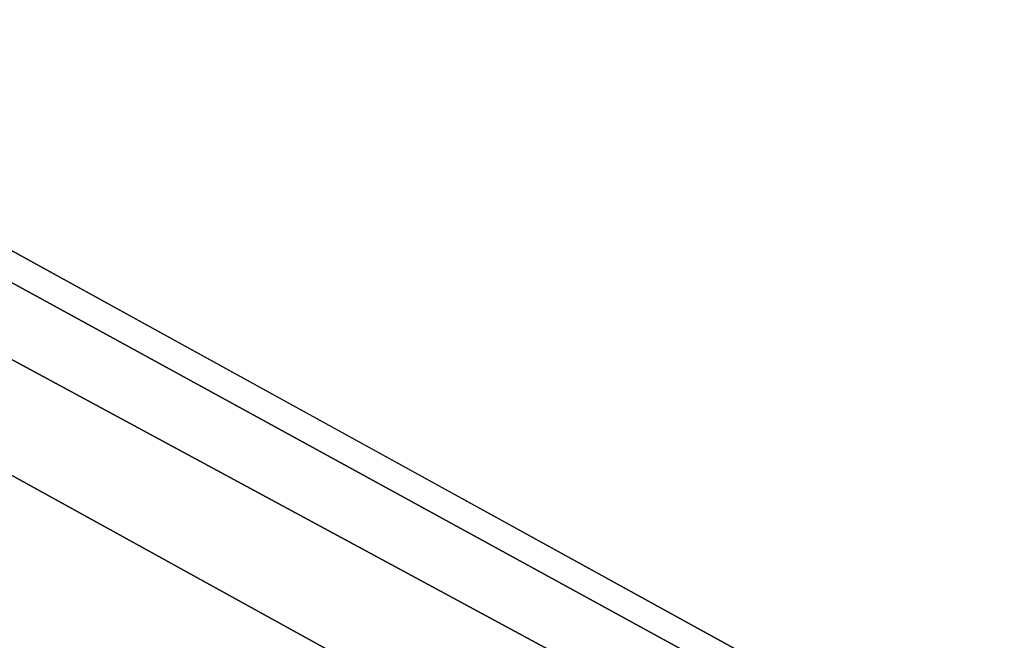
# Model space of a CAD drawing. Extents: x -250 to 250, y -430 to 356.
# Tile 428 of 656: x 4.751 to 5.202, y -240.29 to -240.007. Entities that reach past the tile are written whole.
import ezdxf

# ---------------------------------------------------------------- set-up
doc = ezdxf.new("R2010")
doc.units = 0
doc.header["$LTSCALE"] = 26.699852
for name, color, linetype in [('100', 7, 'CONTINUOUS'), ('7', 7, 'CONTINUOUS'), ('80', 7, 'CONTINUOUS'), ('81', 7, 'CONTINUOUS'), ('82', 7, 'CONTINUOUS'), ('955', 7, 'CONTINUOUS'), ('964', 7, 'CONTINUOUS')]:
    doc.layers.add(name, color=color, linetype=linetype)

msp = doc.modelspace()

# ---------------------------------------------------------------- linework, layer by layer
at = {"layer": '100', "color": 7, "linetype": 'CONTINUOUS'}
for points in [[(13.49902, -258.85686, -15.65), (0, -237.5, -16.65), (0, -237.79289, -15.94289), (13.49902, -258.85686, -15.65)], [(13.49902, -258.85686, -15.65), (14.49966, -258.85214, -16.65), (0, -237.5, -16.65), (13.49902, -258.85686, -15.65)], [(0, -238.5, -15.65), (13.49902, -258.85686, -15.65), (0, -237.79289, -15.94289), (0, -238.5, -15.65)]]:
    msp.add_3dface(points, dxfattribs=at)
at = {"layer": '7', "color": 7, "linetype": 'CONTINUOUS'}
for points in [[(210, -231), (-210, -231), (-210, -242, 11), (210, -231)], [(210, -242, 11), (210, -231), (-210, -242, 11), (210, -242, 11)], [(210, -242, -11), (-210, -242, -11), (-210, -231), (210, -242, -11)], [(210, -231), (210, -242, -11), (-210, -231), (210, -231)]]:
    msp.add_3dface(points, dxfattribs=at)
at = {"layer": '80', "color": 7, "linetype": 'CONTINUOUS'}
for points in [[(0, -237.6, -68.65), (9.38169, -242.76755, -68.65), (0, -239.14168, -68.65), (0, -237.6, -68.65)], [(0, -239.14168, -68.65), (9.38169, -242.76755, -68.65), (7.89246, -243.16583, -68.65), (0, -239.14168, -68.65)]]:
    msp.add_3dface(points, dxfattribs=at)
at = {"layer": '81', "color": 7, "linetype": 'CONTINUOUS'}
msp.add_3dface([(13.49902, -258.85686, -15.65), (0, -238.5, -15.65), (0, -241.4, -15.65), (13.49902, -258.85686, -15.65)], dxfattribs=at)
at = {"layer": '82', "color": 7, "linetype": 'CONTINUOUS'}
for points in [[(9.45899, -242.70465, -68.55), (0, -237.5, -68.55), (5.14908, -238.90126, -51.65), (9.45899, -242.70465, -68.55)], [(0, -237.5, -25.05), (14.49966, -258.85214, -16.65), (3.51285, -238.14048, -26.42004), (0, -237.5, -25.05)], [(0, -237.5, -16.65), (14.49966, -258.85214, -16.65), (0, -237.5, -25.05), (0, -237.5, -16.65)], [(3.51285, -238.14048, -26.42004), (14.49966, -258.85214, -16.65), (5.14908, -238.90126, -30.15), (3.51285, -238.14048, -26.42004)], [(14.49966, -258.85214, -16.65), (9.45899, -242.70465, -68.55), (5.14908, -238.90126, -51.65), (14.49966, -258.85214, -16.65)], [(5.14908, -238.90126, -30.15), (14.49966, -258.85214, -16.65), (5.14908, -238.90126, -51.65), (5.14908, -238.90126, -30.15)]]:
    msp.add_3dface(points, dxfattribs=at)
at = {"layer": '955', "color": 7, "linetype": 'CONTINUOUS'}
for points in [[(0, -237.5, -68.55), (9.45899, -242.70465, -68.55), (0, -237.52929, -68.62071), (0, -237.5, -68.55)], [(9.45899, -242.70465, -68.55), (0, -237.6, -68.65), (0, -237.52929, -68.62071), (9.45899, -242.70465, -68.55)], [(9.38169, -242.76755, -68.65), (0, -237.6, -68.65), (9.45899, -242.70465, -68.55), (9.38169, -242.76755, -68.65)]]:
    msp.add_3dface(points, dxfattribs=at)
at = {"layer": '964', "color": 7, "linetype": 'CONTINUOUS'}
msp.add_3dface([(0, -239.14168, -68.65), (7.89246, -243.16583, -68.65), (0, -240.36642, -68.62499), (0, -239.14168, -68.65)], dxfattribs=at)

doc.saveas('drawing.dxf')
